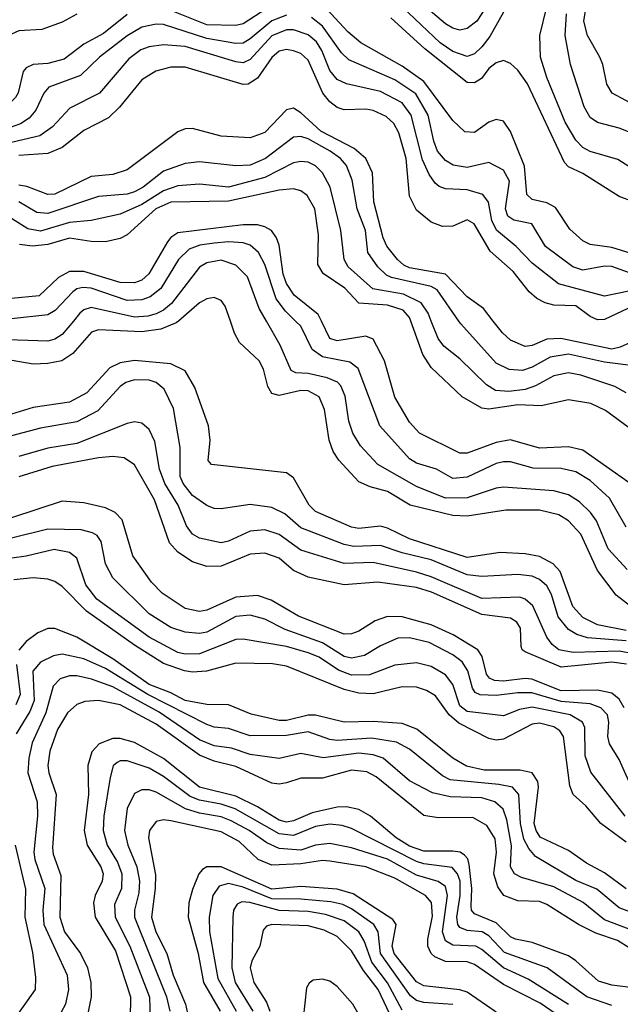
# Model space of a CAD drawing. Header units: inches. Extents: x 990535 to 1117859, y 769386 to 892122.
# Tile 705 of 1056: x 1050312 to 1051973, y 848109 to 850834. Entities that reach past the tile are written whole.
import ezdxf

# ---------------------------------------------------------------- set-up
doc = ezdxf.new("R2010")
doc.units = ezdxf.units.IN
doc.header["$MEASUREMENT"] = 0
doc.layers.add('B0854', color=7, linetype='Continuous')
doc.layers.add('B0855', color=7, linetype='Continuous')

msp = doc.modelspace()

# ---------------------------------------------------------------- linework, layer by layer
at = {"layer": 'B0854', "color": 5}
for points, elevation in [([(1050751.1, 850000), (1050745.1, 849994.9), (1050702.7, 849977.3), (1050650, 849969.8), (1050530, 849975.6), (1050510.6, 849969.4), (1050458.9, 849910), (1050429.2, 849890), (1050390, 849882.2), (1050350, 849880.3), (1050270, 849894.5), (1050230, 849891.9), (1050204.9, 849875.1), (1050173.5, 849830), (1050147.2, 849812.8), (1050110, 849796.6), (1050050, 849779.6), (1050000, 849757)], 3180), ([(1050460.8, 850000), (1050430, 849963.1), (1050410, 849949.5), (1050390, 849944.4), (1050250, 849948.5), (1050174.1, 849925.9), (1050147.2, 849910), (1050113.8, 849870), (1050089.5, 849850), (1050000, 849804.9)], 3160), ([(1052002.9, 849210), (1051961.7, 849241.7), (1051910, 849309.9), (1051864.3, 849410), (1051830, 849446.9), (1051803.8, 849463.8), (1051750, 849476.4), (1051656.4, 849476.4), (1051550, 849460.1), (1051510, 849461.6), (1051391.9, 849490), (1051330, 849528.6), (1051281.5, 849541.5), (1051250, 849555.4), (1051194.7, 849614.7), (1051179, 849639), (1051168.3, 849670), (1051155.6, 849755.6), (1051140.4, 849790), (1051110, 849806.9), (1051090, 849807.7), (1051030, 849793.8), (1051010, 849799.5), (1050999, 849819), (1050986.7, 849866.7), (1050974.9, 849890), (1050920.5, 849940.5), (1050906.7, 849966.7), (1050895.2, 850000)], 3180), ([(1051992.7, 849312.7), (1051939.9, 849370), (1051907.5, 849447.5), (1051891.3, 849470), (1051860.1, 849500.1), (1051830, 849518.7), (1051790, 849530), (1051650, 849540.4), (1051630, 849537.7), (1051550, 849511), (1051490, 849509.7), (1051410, 849542.3), (1051302.9, 849602.9), (1051254.9, 849654.9), (1051233.5, 849690), (1051222.8, 849722.8), (1051212.3, 849792.3), (1051200.6, 849820.6), (1051191.2, 849831.2), (1051162.8, 849842.8), (1051110, 849854.3), (1051076.4, 849856.4), (1051063.1, 849863.1), (1051033, 849933), (1050994.8, 850000)], 3160), ([(1051989.9, 849429.9), (1051943.3, 849510), (1051890, 849558.4), (1051850, 849583), (1051810, 849592), (1051732.5, 849592.5), (1051670, 849610.3), (1051650, 849610.3), (1051630, 849605.4), (1051550, 849567.9), (1051510, 849564.4), (1051465.3, 849590), (1051410, 849606.5), (1051390, 849618.9), (1051308.1, 849710), (1051248.3, 849868.3), (1051225.8, 849885.8), (1051150, 849900.6), (1051121.6, 849921.6), (1051090, 849985.3), (1051075, 850000)], 3140), ([(1052000.4, 849550), (1051870, 849642.3), (1051830, 849652.1), (1051750, 849648.3), (1051670, 849671.3), (1051630, 849663.5), (1051550, 849634.2), (1051530, 849634.7), (1051418, 849690), (1051390, 849720.5), (1051350, 849789.1), (1051320.8, 849890), (1051290, 849949.4), (1051270, 849957.7), (1051190, 849945.6), (1051170, 849951.4), (1051146.7, 850000)], 3120), ([(1052030, 849680.8), (1051932.3, 849752.3), (1051891.8, 849771.8), (1051830, 849781.8), (1051754.9, 849765.1), (1051690, 849767.6), (1051610, 849755.8), (1051590, 849758.7), (1051536.4, 849790), (1051450, 849871.8), (1051427.5, 849907.5), (1051394.4, 850000)], 3080), ([(1051990, 849801.7), (1051958.7, 849818.7), (1051864, 849850), (1051830, 849856.2), (1051790, 849848.4), (1051739.1, 849820.9), (1051710, 849810.6), (1051665.3, 849805.3), (1051628, 849808), (1051603.1, 849823.1), (1051530, 849895.3), (1051485.5, 849930), (1051470, 849951.4), (1051450.6, 850000)], 3060), ([(1052010, 849876.4), (1051930, 849886.2), (1051830, 849907.9), (1051779.8, 849900.2), (1051730, 849872.3), (1051702.9, 849862.9), (1051665.8, 849865.8), (1051630, 849883.7), (1051532.2, 849992.2), (1051526.8, 850000)], 3040), ([(1052030, 849953.4), (1051972.7, 849927.3), (1051950, 849922.4), (1051808.5, 849951.5), (1051770, 849950.2), (1051730, 849931.8), (1051710, 849929.2), (1051670, 849947), (1051647.3, 849967.3), (1051622.1, 850000)], 3020), ([(1051990, 849143.8), (1051910, 849158.9), (1051870, 849179.5), (1051842.2, 849210), (1051807, 849307), (1051787.7, 849327.7), (1051750, 849348.7), (1051710, 849355.7), (1051641, 849359), (1051550, 849345.8), (1051390, 849397.7), (1051330, 849427.2), (1051310, 849432.2), (1051250, 849426.1), (1051230, 849429.9), (1051130, 849472.5), (1051112.8, 849490), (1051070, 849566), (1051050, 849580.3), (1050842.8, 849602.8), (1050833.7, 849613.7), (1050839.2, 849670), (1050834.5, 849710), (1050796.4, 849816.4), (1050770, 849861.9), (1050730, 849881.4), (1050630, 849890.8), (1050590, 849884.3), (1050561.5, 849870), (1050498.3, 849801.7), (1050450, 849775.2), (1050350, 849761.1), (1050290, 849742.6)], 3220), ([(1051990, 849114.8), (1051883.1, 849123.1), (1051852.8, 849132.8), (1051830, 849146.2), (1051801.4, 849181.4), (1051782.9, 849242.9), (1051770, 849266.9), (1051750, 849284.4), (1051730, 849293.8), (1051690, 849298.8), (1051590, 849292.7), (1051550, 849297.9), (1051450, 849339.1), (1051370, 849358.2), (1051310, 849378.7), (1051236.1, 849376.1), (1051210, 849381.5), (1051090, 849427.4), (1051046, 849466), (1051010, 849484), (1050950, 849492.4), (1050870, 849480.7), (1050850, 849481.6), (1050830, 849489.3), (1050790, 849517.1), (1050764.2, 849550), (1050756.3, 849570), (1050755.8, 849650), (1050737.5, 849757.5), (1050711.5, 849811.5), (1050690, 849829.4), (1050670, 849836), (1050630, 849837.1), (1050606.1, 849830), (1050590, 849818.5), (1050528.5, 849751.5), (1050470, 849720.7), (1050370, 849703.8), (1050290, 849682.3)], 3240), ([(1052010, 849079), (1051970, 849086.9), (1051842.8, 849082.8), (1051803.2, 849090), (1051784.6, 849104.6), (1051770, 849125), (1051731.6, 849211.6), (1051710.2, 849230.2), (1051695.5, 849235.5), (1051590, 849232.2), (1051450, 849292.3), (1051410, 849305.1), (1051290, 849331.5), (1051210, 849329.1), (1051090, 849365.7), (1051030, 849409.1), (1050990, 849422.6), (1050950, 849418.1), (1050890, 849390.7), (1050870, 849386.5), (1050810, 849398.8), (1050790.3, 849410.3), (1050773.4, 849433.4), (1050750.5, 849490), (1050713.3, 849550), (1050698.7, 849590), (1050686.4, 849666.4), (1050670, 849699.8), (1050650, 849717.7), (1050630, 849720.9), (1050610, 849716.7), (1050470, 849661.2), (1050390, 849648.5), (1050310, 849625.2)], 3260), ([(1051990.4, 849050.4), (1051950, 849055.8), (1051810, 849041.9), (1051710, 849084.4), (1051702.1, 849090), (1051699.6, 849099.6), (1051697.4, 849150), (1051686.9, 849166.9), (1051670, 849177.3), (1051590, 849188.3), (1051451.4, 849250), (1051410, 849262.3), (1051302.6, 849277.4), (1051210, 849269.6), (1051110, 849291.6), (1051070, 849309.6), (1051030, 849343.8), (1050990, 849357.9), (1050950, 849354.9), (1050870, 849321.6), (1050830, 849321), (1050790, 849333.3), (1050750, 849360.5), (1050726.5, 849386.5), (1050685.6, 849505.6), (1050630, 849602.1), (1050601.6, 849621.6), (1050570, 849624.8), (1050530, 849621.6), (1050402.5, 849597.5), (1050310, 849568.8)], 3280), ([(1051983.9, 848930), (1051970, 848953.3), (1051950, 848969.9), (1051910, 848978.5), (1051810, 848976.8), (1051728.7, 849008.7), (1051710, 849010.6), (1051650, 849003.1), (1051625.6, 849005.6), (1051611.9, 849011.9), (1051603, 849023), (1051591.5, 849071.5), (1051579.3, 849090), (1051511.6, 849131.6), (1051450, 849159.2), (1051370, 849181.3), (1051330, 849182.1), (1051295.1, 849170), (1051250, 849142.2), (1051230, 849134.3), (1051210, 849133.4), (1051083.1, 849183.1), (1051008, 849228), (1050970, 849240.2), (1050910, 849235.9), (1050830, 849199.6), (1050810, 849195.9), (1050770, 849204.3), (1050706.5, 849246.5), (1050677, 849277), (1050625.4, 849350), (1050596, 849450), (1050576.6, 849470), (1050550, 849483), (1050490, 849497), (1050430, 849501.1), (1050290, 849455.1)], 3320), ([(1052004.8, 848710), (1051970, 848786.9), (1051943.8, 848830), (1051939.3, 848850), (1051941.9, 848890), (1051938.3, 848910), (1051919.7, 848930), (1051890, 848940.7), (1051810, 848947.3), (1051728.7, 848971.3), (1051690, 848971.6), (1051630, 848963.8), (1051585.6, 848965.6), (1051572, 848972), (1051564.2, 848984.2), (1051552, 849032), (1051536.5, 849056.5), (1051510, 849076), (1051445, 849110), (1051390, 849123.4), (1051357.9, 849122.1), (1051310, 849101.1), (1051265.7, 849074.3), (1051230, 849066.7), (1051210, 849071.7), (1051150, 849109.7), (1051046.8, 849146.8), (1050990, 849175.3), (1050950, 849186.3), (1050910, 849182.6), (1050830, 849138.7), (1050810, 849135.4), (1050770, 849138.8), (1050730, 849151.6), (1050670.2, 849190.2), (1050570, 849289.8), (1050550, 849328), (1050537.7, 849390), (1050526.5, 849406.5), (1050514.1, 849414.1), (1050482.5, 849422.5), (1050390, 849424.4), (1050290, 849398.9)], 3340), ([(1051986.8, 848630), (1051892, 848752), (1051876.5, 848796.5), (1051874.9, 848874.9), (1051868.7, 848890), (1051834.4, 848910), (1051730, 848931.8), (1051695, 848925), (1051650, 848907.5), (1051550, 848919.1), (1051530, 848934.9), (1051510, 848994.4), (1051490, 849021.2), (1051450, 849044.1), (1051410, 849054.4), (1051350, 849047.4), (1051279.5, 849020.5), (1051230, 849019.7), (1051193.6, 849033.6), (1051140.6, 849070), (1051110, 849081.9), (1051050, 849099.5), (1050930, 849119.8), (1050910, 849118.6), (1050810, 849079.5), (1050770, 849078.4), (1050750, 849083), (1050670, 849124.8), (1050525.9, 849230), (1050495.1, 849270), (1050470, 849343.4), (1050450, 849359.7), (1050407.3, 849367.3), (1050330, 849349.6), (1050250, 849338.1)], 3360), ([(1051990, 848557.6), (1051919.2, 848610), (1051878.5, 848658.5), (1051843, 848690), (1051833.6, 848713.6), (1051816.6, 848850), (1051806.4, 848866.4), (1051790, 848877), (1051750, 848886.8), (1051730, 848884.7), (1051650, 848842.6), (1051630, 848839.9), (1051610, 848845), (1051527.2, 848887.2), (1051500.1, 848910), (1051462.5, 848962.5), (1051437.8, 848977.8), (1051410, 848986.5), (1051370, 848988.1), (1051290, 848968.4), (1051250, 848970.4), (1051210, 848980.4), (1051050, 849044.5), (1051011.1, 849051.1), (1050910, 849053.7), (1050829.2, 849030.8), (1050790, 849028.7), (1050767.8, 849032.2), (1050710, 849051.9), (1050630, 849103.4), (1050496.8, 849196.8), (1050430, 849265.4), (1050410, 849278.8), (1050390, 849285.4), (1050349.2, 849289.2), (1050296.3, 849283.7)], 3380), ([(1051990, 848428.7), (1051930, 848472.8), (1051879.9, 848499.9), (1051830, 848534.8), (1051751.8, 848571.8), (1051740.3, 848590), (1051735.3, 848610), (1051747.5, 848710), (1051745.7, 848725.7), (1051729.5, 848749.5), (1051696.9, 848756.9), (1051596.9, 848756.9), (1051548.1, 848768.1), (1051510.2, 848790.2), (1051410.9, 848870.9), (1051370, 848886.2), (1051290, 848891.7), (1051210, 848890), (1051130, 848909.7), (1051110, 848909.3), (1051050, 848894.2), (1051030, 848894.3), (1050952.2, 848912.2), (1050890, 848938.4), (1050830, 848939.1), (1050770, 848950), (1050730, 848971.4), (1050670, 848993.9), (1050570, 849065.1), (1050470, 849125.5), (1050410, 849148.8), (1050390, 849149.5), (1050362.9, 849137.1), (1050330, 849113.3), (1050310, 849089.1)], 3420), ([(1052047.2, 848347.2), (1051970, 848376.4), (1051908.1, 848428.1), (1051850, 848452.2), (1051738.5, 848518.5), (1051720.3, 848540.3), (1051706.6, 848566.6), (1051697.4, 848610), (1051692.9, 848690), (1051674.9, 848710), (1051637.7, 848717.7), (1051503.2, 848730), (1051481.5, 848741.5), (1051390, 848815.6), (1051354.7, 848834.7), (1051285.7, 848845.7), (1051190, 848839), (1051170, 848841.9), (1051110, 848863.5), (1051050, 848853.1), (1050950, 848852), (1050890, 848872.4), (1050850, 848876.1), (1050830, 848883.2), (1050666.4, 848966.4), (1050550, 849038.8), (1050490, 849065.4), (1050430, 849077.9), (1050406.2, 849073.8), (1050370, 849056.3), (1050349, 849031), (1050352.2, 848950), (1050340.7, 848919.3), (1050302.6, 848857.4)], 3440), ([(1050303.2, 849050), (1050313.3, 848966.7), (1050301.8, 848938.2)], 3420), ([(1052010, 848312.5), (1051930, 848343.3), (1051870.7, 848390.7), (1051790, 848434.5), (1051699.9, 848459.9), (1051680.5, 848470), (1051669.4, 848490), (1051672.3, 848547.7), (1051659.7, 848619.7), (1051649.1, 848649.1), (1051626.1, 848670), (1051590, 848680.7), (1051503.2, 848683.2), (1051454.1, 848694.1), (1051390, 848727.7), (1051317.9, 848790), (1051290, 848800), (1051250, 848803.8), (1051151.4, 848791.4), (1051090, 848803.1), (1051030, 848789.6), (1050950, 848800.3), (1050897.9, 848817.9), (1050850, 848824.3), (1050810, 848840.9), (1050697.9, 848917.9), (1050570, 848987.6), (1050511.3, 849008.7), (1050470, 849017.8), (1050450, 849017.9), (1050424.6, 849010), (1050405.1, 848990), (1050384.6, 848915.4), (1050346.9, 848833.1), (1050337.5, 848790), (1050334.8, 848750), (1050361, 848670), (1050361.4, 848630), (1050351.6, 848530), (1050353.8, 848510), (1050381.8, 848430), (1050376.6, 848370), (1050379.1, 848330), (1050443.4, 848190), (1050447.2, 848150), (1050439.2, 848110), (1050415, 848065)], 3460), ([(1052030, 848245.3), (1051965.8, 848285.8), (1051906.1, 848306.1), (1051858, 848330), (1051770, 848385.9), (1051750, 848393.6), (1051690, 848395.6), (1051650.9, 848410), (1051634.6, 848434.6), (1051623.9, 848470), (1051631.2, 848530), (1051627, 848567), (1051603.8, 848603.8), (1051566, 848626), (1051470, 848625.7), (1051430, 848632), (1051298.5, 848738.5), (1051272.5, 848752.5), (1051230, 848757.5), (1051150, 848735.1), (1051090, 848735), (1051050, 848721.7), (1051030, 848718.3), (1051010, 848721), (1050910, 848767.7), (1050850, 848781.9), (1050810, 848798.7), (1050690, 848884.6), (1050590, 848937.5), (1050530, 848949.9), (1050492.4, 848947.6), (1050470, 848938.6), (1050444.2, 848915.8), (1050416.6, 848870), (1050395.9, 848810), (1050390.1, 848770), (1050392.6, 848750), (1050412.8, 848690), (1050402.7, 848542.7), (1050404.6, 848524.6), (1050425.7, 848465.7), (1050423.8, 848350), (1050436.3, 848310), (1050480.8, 848250), (1050500.1, 848210), (1050508.7, 848170), (1050510.1, 848130), (1050497.9, 848070)], 3480), ([(1052030, 848151.8), (1051950, 848162.7), (1051913.3, 848173.3), (1051850.7, 848230), (1051830, 848243.2), (1051730, 848280.5), (1051683.2, 848290), (1051670, 848296.3), (1051630, 848334.8), (1051570, 848359.5), (1051561.8, 848370), (1051560.5, 848380.5), (1051562.5, 848430), (1051555.8, 848495.8), (1051551.4, 848511.4), (1051542.3, 848522.3), (1051530.1, 848530.1), (1051510, 848533.5), (1051430, 848533.3), (1051390, 848546.6), (1051353.5, 848570), (1051282.4, 848630), (1051250, 848648.1), (1051215.7, 848655.7), (1051190, 848655.1), (1051121.3, 848638.7), (1051070, 848616.8), (1051050, 848613.4), (1051030, 848618.8), (1050970, 848655.8), (1050910, 848685.1), (1050810, 848710), (1050710, 848789.7), (1050630, 848833.5), (1050590, 848845), (1050570, 848845.2), (1050531.7, 848830), (1050512.2, 848807.8), (1050500.8, 848770), (1050503.1, 848690), (1050490.3, 848590), (1050498.9, 848550), (1050536.9, 848490), (1050543.2, 848470), (1050540.4, 848450), (1050521.3, 848410), (1050516.7, 848390), (1050521, 848350), (1050577.4, 848257.4), (1050619.2, 848130), (1050617.8, 848070)], 3520), ([(1051950, 848106.1), (1051880.6, 848130), (1051771.2, 848210), (1051652.9, 848252.9), (1051610, 848298.8), (1051591.8, 848310), (1051550, 848313.6), (1051530, 848321.6), (1051524.3, 848330), (1051521.4, 848350), (1051530.3, 848410), (1051530.1, 848450), (1051523.4, 848470), (1051508.1, 848488.1), (1051430, 848497.8), (1051410, 848504.2), (1051230, 848595.8), (1051204.5, 848604.5), (1051170, 848607.5), (1051130, 848601.2), (1051070, 848576.2), (1051030, 848580.9), (1050908.6, 848650), (1050870, 848663.5), (1050810, 848673.8), (1050784, 848684), (1050710, 848740.1), (1050670, 848762.6), (1050610, 848783), (1050590, 848782.7), (1050581.9, 848778.1), (1050571, 848769), (1050563, 848737), (1050545.4, 848630), (1050543.3, 848590), (1050554.6, 848550), (1050582.8, 848502.8), (1050595, 848470), (1050594.3, 848430), (1050574.5, 848385.5), (1050576.2, 848350), (1050616.9, 848270), (1050670.9, 848129.1), (1050673.5, 848070)], 3540), ([(1051830, 848109.2), (1051718.5, 848178.5), (1051650, 848210.4), (1051590, 848261.3), (1051574, 848270), (1051510, 848272.7), (1051490, 848284.6), (1051482.1, 848310), (1051495.9, 848410), (1051490, 848435), (1051470, 848449.1), (1051410, 848466.7), (1051330, 848510.7), (1051230, 848542.6), (1051170, 848554.2), (1051130, 848549.7), (1051090, 848535.5), (1051030, 848540.6), (1050995.7, 848555.7), (1050947.3, 848590), (1050897, 848617), (1050870, 848627.6), (1050810, 848638.3), (1050770.5, 848650.5), (1050690, 848696.4), (1050670, 848703.2), (1050650, 848702.8), (1050630, 848692.6), (1050609.3, 848650.7), (1050602.1, 848590), (1050611.8, 848550), (1050636.2, 848490), (1050644, 848450), (1050642.1, 848417.9), (1050629.5, 848370), (1050629.8, 848350), (1050718.5, 848130), (1050727.2, 848090)], 3560), ([(1051843.1, 848050), (1051752.2, 848112.2), (1051650, 848163.9), (1051570, 848219), (1051550, 848226.4), (1051490, 848227.4), (1051460.9, 848240.9), (1051450.2, 848250.2), (1051441.3, 848270), (1051440.7, 848290), (1051453.6, 848353.6), (1051451, 848391), (1051434.3, 848410), (1051350, 848458.7), (1051270, 848489.8), (1051170, 848505.4), (1051150, 848507), (1051090, 848498.2), (1051010, 848494.2), (1050971.7, 848510), (1050919.4, 848559.4), (1050870, 848586.6), (1050730, 848617.4), (1050710, 848619.9), (1050690, 848615.3), (1050671.6, 848590), (1050668.4, 848570), (1050687.7, 848467.7), (1050687.4, 848430), (1050677.1, 848350), (1050688.9, 848310), (1050719.5, 848250), (1050736.8, 848190), (1050770.9, 848110), (1050776.1, 848083.9)], 3580), ([(1050299.6, 848550), (1050328.1, 848428.1), (1050326.6, 848350), (1050347.6, 848252.4), (1050356.5, 848183.5), (1050354.7, 848150), (1050295, 848065)], 3440), ([(1051630, 848087.6), (1051550, 848142.5), (1051530, 848149.1), (1051430, 848160.8), (1051410, 848171.3), (1051348.4, 848250), (1051342.6, 848270), (1051353.2, 848330), (1051344.2, 848344.2), (1051234.9, 848414.9), (1051190, 848428), (1051090, 848434.9), (1051010, 848428.3), (1050870, 848489.3), (1050830.1, 848489.9), (1050817.9, 848482.1), (1050807.6, 848470), (1050790, 848426.6), (1050780.5, 848390), (1050778.1, 848350), (1050805.7, 848250), (1050821, 848170), (1050866.6, 848090)], 3620), ([(1051510, 848108.9), (1051430, 848114), (1051410, 848119.9), (1051392.7, 848132.7), (1051310.3, 848250), (1051303.3, 848310), (1051292, 848330), (1051230, 848373.7), (1051205.7, 848385.7), (1051172.7, 848392.7), (1051090, 848400.6), (1051010, 848400.7), (1050930, 848433.3), (1050890, 848443.6), (1050863.8, 848436.2), (1050846.5, 848410), (1050836.5, 848350), (1050836.9, 848310), (1050860.3, 848180.3), (1050910.9, 848090)], 3640), ([(1051370, 848093), (1051330, 848169), (1051286.1, 848226.1), (1051264.6, 848284.6), (1051250.5, 848310), (1051210, 848340), (1051157.8, 848357.8), (1051110, 848365.7), (1051030, 848368.6), (1050948.6, 848391.4), (1050927.1, 848392.9), (1050913.5, 848386.5), (1050903.7, 848370), (1050901.4, 848350), (1050898.8, 848210), (1050908.7, 848170), (1050957, 848090)], 3660), ([(1051344.2, 848064.2), (1051304, 848150), (1051262.8, 848202.8), (1051230, 848257.1), (1051190, 848297.2), (1051154.6, 848314.6), (1051110, 848326.8), (1051010.1, 848329.9), (1050994.8, 848325.2), (1050985.7, 848314.3), (1050976.4, 848270), (1050954.2, 848230), (1050949.5, 848210), (1050959.8, 848170), (1050995.3, 848115.3), (1051004.4, 848090)], 3680), ([(1051290, 848011.8), (1051234, 848110), (1051190, 848158.3), (1051170, 848172.9), (1051150, 848179.2), (1051124.1, 848175.9), (1051112.5, 848167.5), (1051105.4, 848154.6), (1051096.1, 848070)], 3720)]:
    msp.add_lwpolyline(points, dxfattribs=dict(at, elevation=elevation))
at = {"layer": 'B0855', "color": 5}
for points, elevation in [([(1051750, 851096), (1051576.5, 850830), (1051550.3, 850809.7), (1051530, 850805.2), (1051510, 850810.3), (1051490, 850821.9), (1051400, 850900)], 2840), ([(1052030, 850406.3), (1051967, 850447), (1051890, 850468.7), (1051870, 850479.7), (1051850, 850500.6), (1051820.5, 850550), (1051770, 850673.5), (1051752.3, 850730), (1051750.7, 850790), (1051789.2, 850950)], 2860), ([(1052030, 850178.4), (1051950, 850203.7), (1051890, 850212.1), (1051870, 850221.5), (1051833.9, 850253.9), (1051794.4, 850314.4), (1051770, 850327.2), (1051730, 850336.4), (1051714.7, 850350), (1051708.6, 850428.6), (1051670, 850524.7), (1051650, 850552.7), (1051630, 850557.9), (1051610, 850549.9), (1051570, 850521.7), (1051543.6, 850523.6), (1051510, 850554.7), (1051430, 850662.6), (1051370, 850705.1), (1051255.5, 850770), (1051220.1, 850800.1), (1051150, 850875.4)], 2920), ([(1050470.8, 850849.2), (1050430, 850826.6), (1050373.6, 850806.4), (1050310, 850802.9), (1050290, 850793.9), (1050230, 850733.3), (1050201.9, 850718.1), (1050170, 850710.2), (1050150, 850710.7), (1050070, 850737.4), (1050050, 850737.3), (1050000, 850715.5)], 2880), ([(1050610, 850848.2), (1050544.5, 850795.5), (1050490, 850765.6), (1050435.4, 850724.6), (1050390, 850712.4), (1050350, 850709.6), (1050330, 850700.6), (1050321.9, 850690), (1050308.3, 850631.7), (1050301.2, 850618.8), (1050271.9, 850590), (1050250, 850579.2), (1050230, 850577.1), (1050210, 850582.1), (1050121.8, 850621.8), (1050076.9, 850623.1), (1050010, 850599.8), (1050000, 850598.3)], 2920), ([(1051050, 850846.4), (1051010, 850830.6), (1050950, 850780.6), (1050930, 850769.1), (1050910, 850768.2), (1050830, 850781.3), (1050710, 850820.1), (1050690, 850821.2), (1050650, 850812.8), (1050610, 850788.7), (1050533.3, 850730), (1050480.7, 850679.3), (1050393, 850647), (1050379, 850630), (1050356.6, 850583.4), (1050338.4, 850561.6), (1050314.5, 850545.5), (1050270, 850529.8), (1050230, 850523.7), (1050210, 850525.2), (1050190, 850531.1), (1050110, 850573.5), (1050070, 850571.2), (1050000, 850544.2)], 2940), ([(1050995.6, 850864.4), (1050930, 850822.1), (1050910, 850817.8), (1050830, 850819.1), (1050710, 850867.7)], 2920), ([(1051650, 850854.9), (1051612.8, 850787.2), (1051590, 850758.7), (1051570, 850739.5), (1051550, 850731.9), (1051510, 850746), (1051474.8, 850770), (1051369.7, 850869.7)], 2860), ([(1052010, 850517.8), (1051970, 850533.8), (1051910, 850549), (1051890, 850562.8), (1051873, 850593), (1051835.8, 850710), (1051821, 850790), (1051824.7, 850850)], 2840), ([(1052026.6, 850590), (1051950.6, 850630.6), (1051935.7, 850655.7), (1051925, 850710), (1051916.7, 850730), (1051882.4, 850790), (1051872.6, 850830), (1051879, 850870)], 2820), ([(1052009.4, 850129.4), (1051950, 850151.2), (1051930, 850151.9), (1051870, 850140.3), (1051842.1, 850150), (1051766.4, 850206.4), (1051728.5, 850268.5), (1051679.2, 850279.2), (1051662.3, 850290), (1051655.7, 850310), (1051667.2, 850387.2), (1051650, 850417.1), (1051610, 850438.5), (1051550, 850424.9), (1051511.2, 850431.2), (1051490, 850444.1), (1051467.5, 850470), (1051457.3, 850497.3), (1051441.7, 850570), (1051408.2, 850628.2), (1051350, 850666.9), (1051222.7, 850722.7), (1051201.9, 850741.9), (1051150, 850816), (1051119.8, 850839.8)], 2940), ([(1052010, 850329.9), (1051970, 850344.1), (1051870, 850408.1), (1051830, 850426.8), (1051818.7, 850438.7), (1051716.4, 850656.4), (1051690, 850694.2), (1051670, 850712.9), (1051650, 850720.9), (1051630, 850714.5), (1051610, 850698.7), (1051589.1, 850670.9), (1051570, 850658.9), (1051550, 850660.3), (1051433.2, 850753.2), (1051339.2, 850839.2)], 2880), ([(1051997, 850083), (1051930, 850068.9), (1051802.8, 850102.8), (1051730, 850159.6), (1051685.8, 850205.8), (1051631.1, 850251.1), (1051617.8, 850277.8), (1051608.9, 850328.9), (1051592.8, 850350), (1051550, 850362.7), (1051490, 850365.4), (1051472.1, 850372.1), (1051461.6, 850381.6), (1051445, 850405), (1051425.9, 850445.9), (1051395.1, 850570), (1051370, 850603.5), (1051310, 850634.8), (1051215.9, 850655.9), (1051190, 850667.9), (1051170, 850693.6), (1051148.4, 850748.4), (1051132.8, 850772.8), (1051110, 850791.6), (1051070, 850806), (1051050, 850805.6), (1051010, 850788.8), (1050950, 850723.2), (1050930, 850714.6), (1050910, 850716.7), (1050770, 850759.4), (1050710, 850764.2), (1050670, 850759), (1050647.8, 850750), (1050614.5, 850725.5), (1050533.3, 850630), (1050450.7, 850589.3), (1050403, 850537), (1050367.9, 850512.1), (1050230, 850480.5)], 2960), ([(1052010, 850042.1), (1051930, 850003.8), (1051910, 850003.7), (1051890, 850012.6), (1051850, 850041.9), (1051790, 850044.2), (1051765.2, 850050), (1051742.2, 850062.2), (1051721.1, 850081.1), (1051677, 850137), (1051613.7, 850193.7), (1051568.9, 850268.9), (1051550, 850280.2), (1051510, 850262.4), (1051481.2, 850261.2), (1051450, 850273.2), (1051410, 850306.5), (1051390, 850345.4), (1051381.6, 850450), (1051360.9, 850520.9), (1051346.9, 850546.9), (1051325.6, 850565.6), (1051290, 850582.1), (1051270, 850585.9), (1051210, 850584.7), (1051190, 850591.2), (1051170, 850606.1), (1051150.6, 850630.6), (1051110, 850722.1), (1051090, 850739.8), (1051070, 850748), (1051050, 850751.3), (1051030, 850746.2), (1051010, 850729), (1050970, 850672.3), (1050944.4, 850655.6), (1050930, 850654.1), (1050770, 850702.1), (1050730, 850702.5), (1050688.5, 850691.5), (1050650, 850667), (1050588.6, 850591.4), (1050558.1, 850561.9), (1050490, 850526.7), (1050430, 850480.4), (1050390, 850463.1), (1050310, 850458.4)], 2980), ([(1051622.1, 850000), (1051595, 850035), (1051550, 850066.6), (1051490.4, 850130), (1051390, 850147), (1051374.3, 850154.3), (1051357.1, 850170), (1051327.4, 850207.4), (1051317.9, 850230), (1051291.8, 850330), (1051288.1, 850410), (1051269.8, 850449.8), (1051237, 850477), (1051145.2, 850525.2), (1051090, 850575.9), (1051070, 850588.5), (1051050, 850584.5), (1050990, 850521.4), (1050950, 850506.8), (1050870, 850511.4), (1050790, 850532.5), (1050770, 850532.1), (1050750, 850523.4), (1050610, 850418.7), (1050570, 850405.2), (1050510, 850399.6), (1050410, 850350.8), (1050390, 850350.2), (1050332.5, 850372.5), (1050310, 850375.5)], 3020), ([(1051526.8, 850000), (1051466.7, 850086.7), (1051450, 850095.8), (1051340.8, 850120.8), (1051327.2, 850127.2), (1051303.2, 850150), (1051275.5, 850190), (1051268.5, 850250), (1051246.1, 850310), (1051231.5, 850390), (1051215.7, 850430), (1051199.3, 850450), (1051171.1, 850470), (1051110, 850503.7), (1051090, 850510.2), (1051070, 850508.6), (1050992.5, 850450), (1050950, 850431.2), (1050910, 850429), (1050810, 850440.1), (1050770, 850435.8), (1050710, 850414.9), (1050654.1, 850370), (1050630, 850357.4), (1050610, 850351.1), (1050530, 850344.4), (1050390, 850297.1), (1050360, 850300), (1050310.4, 850330)], 3040), ([(1051450.6, 850000), (1051441.9, 850021.9), (1051422.2, 850050), (1051373.9, 850073.9), (1051289.4, 850089.4), (1051221.2, 850150), (1051209.5, 850170), (1051200.6, 850250), (1051171.4, 850370), (1051150, 850410.4), (1051130, 850429.5), (1051110, 850439.3), (1051090, 850441.7), (1051070, 850437.5), (1050990, 850397.2), (1050890.2, 850370), (1050810, 850378.6), (1050750, 850374.4), (1050710, 850360.2), (1050650, 850322.3), (1050590, 850295.8), (1050510, 850278.1), (1050450, 850272.7), (1050370, 850248.5), (1050334.9, 850254.9), (1050290, 850283.9)], 3060), ([(1051394.4, 850000), (1051390.8, 850010), (1051372.5, 850030), (1051330, 850043.9), (1051250, 850049.5), (1051211.1, 850091.1), (1051151.8, 850131.8), (1051136.5, 850156.5), (1051138.8, 850238.8), (1051128.4, 850310), (1051107.4, 850347.4), (1051090, 850360.1), (1051070, 850365.3), (1051030, 850361.8), (1050890, 850331.7), (1050730, 850328.6), (1050689, 850310), (1050610, 850238.9), (1050590, 850228.1), (1050550, 850219.3), (1050510, 850219.8), (1050450, 850229.5), (1050390, 850211.3), (1050347.4, 850207.4), (1050311.5, 850211.5)], 3080), ([(1051146.7, 850000), (1051138.1, 850018.1), (1051071.8, 850071.8), (1051050, 850104), (1051040.7, 850130), (1051029.9, 850209.9), (1051022.5, 850230), (1051008.3, 850250), (1050990, 850260.9), (1050970, 850266), (1050930, 850265.8), (1050750, 850243.6), (1050730, 850231), (1050720.8, 850219.2), (1050669.6, 850130.4), (1050650, 850112.8), (1050630, 850105.2), (1050590, 850106.5), (1050490, 850137), (1050450, 850136.8), (1050419.4, 850120.6), (1050366.2, 850070), (1050290, 850062.2)], 3120), ([(1051075, 850000), (1051047.2, 850027.2), (1051021.7, 850061.7), (1050990, 850156.3), (1050972.4, 850190), (1050950, 850209.9), (1050930, 850216.7), (1050890, 850219.3), (1050850, 850215.5), (1050810.4, 850209.6), (1050781.4, 850198.6), (1050751.7, 850170), (1050702.3, 850090), (1050673.4, 850066.6), (1050650, 850058.3), (1050610, 850056.6), (1050510, 850090.6), (1050487.3, 850092.7), (1050470, 850089), (1050458.9, 850081.1), (1050410.6, 850029.4), (1050390, 850017.1), (1050290, 850005.8), (1050270.4, 850000)], 3140), ([(1050994.8, 850000), (1050974.9, 850034.9), (1050942.1, 850122.1), (1050910, 850154.3), (1050870, 850168.4), (1050830, 850161), (1050810, 850149), (1050731.8, 850048.2), (1050710.5, 850030), (1050690, 850019.7), (1050667, 850013), (1050630, 850010.6), (1050510, 850037.7), (1050490, 850031), (1050478.6, 850021.4), (1050460.8, 850000)], 3160), ([(1050895.2, 850000), (1050880.9, 850040.9), (1050870, 850056.8), (1050850, 850065.4), (1050830, 850061.6), (1050810, 850049.9), (1050751.1, 850000)], 3180)]:
    msp.add_lwpolyline(points, dxfattribs=dict(at, elevation=elevation))

doc.saveas('drawing.dxf')
